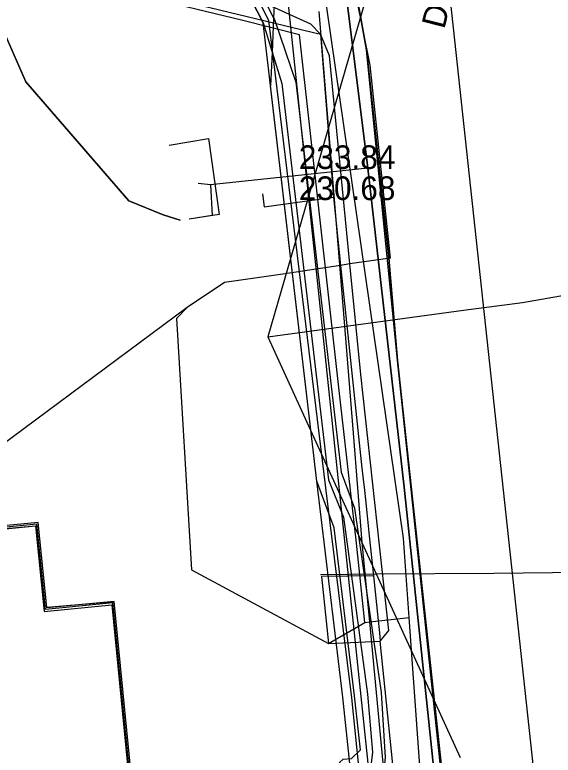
# Model space of a CAD drawing. Extents: x -600309 to -598967, y -1161267 to -1160292.
# Drawn here: x -599174.66 to -599156.43, y -1160334.81 to -1160309.76 of the extents above; entities that cross this region are included whole.
import ezdxf

# ---------------------------------------------------------------- set-up
doc = ezdxf.new("R2010")
doc.units = 0
for name, color, linetype in [('Vrstva 12', 7, 'Continuous'), ('Vrstva 13', 7, 'Continuous'), ('Vrstva 19', 7, 'Continuous'), ('Vrstva 25', 7, 'Continuous'), ('Vrstva 37', 7, 'Continuous'), ('Vrstva 42', 7, 'Continuous'), ('Vrstva 43', 7, 'Continuous'), ('Vrstva 44', 7, 'Continuous'), ('Vrstva 54', 7, 'Continuous'), ('Vrstva 55', 7, 'Continuous'), ('Vrstva 58', 7, 'Continuous')]:
    doc.layers.add(name, color=color, linetype=linetype)

msp = doc.modelspace()

# ---------------------------------------------------------------- linework, layer by layer
at = {"layer": 'Vrstva 12'}
for points in [[(-599163.67, -1160322.47), (-599165.02, -1160310.44), (-599166.93, -1160309.95), (-599170.4, -1160309.11), (-599170.44, -1160307.83), (-599167.65, -1160307.56)], [(-599169.89, -1160307.91), (-599169.47, -1160308.6), (-599168.33, -1160309.44), (-599164.3, -1160310.41)], [(-599163.33, -1160307.99), (-599162.63, -1160311.46), (-599161.95, -1160317.99), (-599163.31, -1160318.19)], [(-599164.3, -1160310.41), (-599164.63, -1160310.08), (-599166.33, -1160309.31), (-599167.63, -1160309.37), (-599167.95, -1160309.33), (-599168.98, -1160308.61)], [(-599163.31, -1160318.19), (-599164, -1160311.15), (-599164.3, -1160310.41)], [(-599164.3, -1160310.41), (-599163.87, -1160315.93)], [(-599166.27, -1160315.82), (-599166.21, -1160316.26), (-599163.87, -1160315.93)], [(-599163.87, -1160315.93), (-599163.63, -1160318.24)], [(-599163.31, -1160318.19), (-599163.63, -1160318.24)], [(-599162.28, -1160330.96), (-599161.99, -1160330.59), (-599162.94, -1160321.93), (-599163.31, -1160318.19)], [(-599163.63, -1160318.24), (-599165.58, -1160318.54), (-599167.56, -1160318.82), (-599168.82, -1160319.67)], [(-599163.63, -1160318.24), (-599162.9, -1160325.1)], [(-599168.82, -1160319.67), (-599177.913, -1160326.414)], [(-599168.82, -1160319.67), (-599169.181, -1160320.038), (-599168.67, -1160328.536), (-599164.03, -1160331.04)], [(-599163.23, -1160326.34), (-599163.67, -1160322.47)], [(-599162.9, -1160325.1), (-599162.81, -1160325.85)], [(-599162.81, -1160325.85), (-599162.74, -1160326.6)], [(-599163.09, -1160327.64), (-599163.23, -1160326.34)], [(-599162.74, -1160326.6), (-599162.66, -1160327.39)], [(-599162.66, -1160327.39), (-599162.51, -1160328.75)], [(-599162.8, -1160330.32), (-599163.09, -1160327.64)], [(-599162.51, -1160328.75), (-599164.27, -1160328.77), (-599164.03, -1160331.04)], [(-599162.51, -1160328.75), (-599162.35, -1160330.26)], [(-599164.03, -1160331.04), (-599162.8, -1160330.32)], [(-599162.8, -1160330.32), (-599162.64, -1160330.3)], [(-599162.13, -1160335.68), (-599162.64, -1160330.3)], [(-599162.35, -1160330.26), (-599162.31, -1160330.67), (-599162.28, -1160330.96)], [(-599164.03, -1160331.04), (-599162.28, -1160330.96)], [(-599153.99, -1160408.47), (-599157.68, -1160372.36), (-599158.32, -1160371.54), (-599158.61, -1160368.93), (-599158.47, -1160368.45), (-599159.29, -1160360.06), (-599162.28, -1160330.96)]]:
    msp.add_lwpolyline(points, dxfattribs=at)
at = {"layer": 'Vrstva 13'}
for points in [[(-599161.3, -1160330.15), (-599161.5, -1160327.47), (-599164.66, -1160305.6)], [(-599163.47, -1160320.43), (-599164.35, -1160309.65)], [(-599163.19, -1160323.92), (-599163.47, -1160320.43)], [(-599162.64, -1160330.3), (-599162.89, -1160327.62), (-599163.19, -1160323.92)], [(-599162.64, -1160330.3), (-599161.3, -1160330.15)], [(-599153.93, -1160412.55), (-599159.85, -1160350.41), (-599161.3, -1160330.15)]]:
    msp.add_lwpolyline(points, dxfattribs=at)
at = {"layer": 'Vrstva 19'}
msp.add_lwpolyline([(-599161.37, -1160296.53), (-599161.219, -1160297.811), (-599161.183, -1160298.11), (-599161.132, -1160298.549), (-599161.03, -1160299.41), (-599160.91, -1160300.03), (-599160.78, -1160301.22), (-599153.02, -1160372.98), (-599152.28, -1160379.75), (-599149.64, -1160404.58), (-599149.43, -1160406.48), (-599149.71, -1160406.51), (-599150.19, -1160407.05)], dxfattribs=at)
at = {"layer": 'Vrstva 25'}
msp.add_lwpolyline([(-599161.519, -1160412.108), (-599162.548, -1160401.643), (-599164.24, -1160401.81), (-599166.372, -1160380.114), (-599167.865, -1160380.261), (-599168.012, -1160378.768), (-599166.519, -1160378.621), (-599168.769, -1160355.732), (-599170.262, -1160355.878), (-599170.458, -1160353.888), (-599168.965, -1160353.741), (-599171.332, -1160329.657), (-599173.621, -1160329.882), (-599173.905, -1160326.996), (-599174.952, -1160327.099), (-599191.41, -1160310.481), (-599196.625, -1160310.005)], dxfattribs=at)
at = {"layer": 'Vrstva 37'}
for points in [[(-599102.859, -1160416.336), (-599121.041, -1160418.203), (-599139.921, -1160420.31), (-599140.867, -1160410.285), (-599141.632, -1160410.366), (-599151.529, -1160411.297), (-599151.586, -1160410.776), (-599161.505, -1160411.764), (-599162.502, -1160401.601), (-599164.191, -1160401.762), (-599166.321, -1160380.066), (-599167.815, -1160380.212), (-599167.954, -1160378.811), (-599166.478, -1160378.673), (-599168.73, -1160355.676), (-599170.21, -1160355.807), (-599170.4, -1160353.933), (-599168.915, -1160353.783), (-599171.289, -1160329.616), (-599173.567, -1160329.823), (-599173.861, -1160326.938), (-599174.931, -1160327.044), (-599191.391, -1160310.426), (-599196.903, -1160309.925)], [(-599196.898, -1160310.04), (-599191.438, -1160310.525), (-599174.967, -1160327.148), (-599173.955, -1160327.05), (-599173.662, -1160329.946), (-599171.369, -1160329.728), (-599169.022, -1160353.686), (-599170.498, -1160353.851), (-599170.308, -1160355.933), (-599168.806, -1160355.791), (-599166.577, -1160378.573)]]:
    msp.add_lwpolyline(points, dxfattribs=at)
at = {"layer": 'Vrstva 42'}
msp.add_line((-599168.03, -1160315.51), (-599168.45, -1160315.47), dxfattribs=at)
for points in [[(-599183.452, -1160292.347), (-599183.52, -1160295.37), (-599183.04, -1160296.04), (-599180.74, -1160296.24), (-599176.8, -1160296.37), (-599170.3, -1160297.66), (-599169.2, -1160297.75), (-599167.27, -1160298.85), (-599165.31, -1160300.62), (-599164.31, -1160302.28), (-599163.74, -1160303.6), (-599163.33, -1160305.05), (-599163.71, -1160306.9), (-599162.7, -1160314.95), (-599168.03, -1160315.51), (-599167.97, -1160316.55), (-599168.755, -1160316.675)], [(-599182.927, -1160292.347), (-599182.979, -1160295.664), (-599182.532, -1160298.066), (-599181.885, -1160298.979), (-599178.552, -1160300.235), (-599174.305, -1160301.679), (-599171.839, -1160303.223), (-599168.882, -1160304.884), (-599166.251, -1160310.037), (-599165.947, -1160311.02), (-599165.618, -1160312.081), (-599164.031, -1160325.499), (-599163.528, -1160326.757), (-599162.712, -1160332.751), (-599162.539, -1160334.71), (-599162.767, -1160336.576), (-599160.18, -1160360.967), (-599159.029, -1160363.449), (-599158.39, -1160369.131), (-599157.949, -1160372.951)], [(-599182.527, -1160292.347), (-599182.578, -1160295.63), (-599182.155, -1160297.906), (-599181.629, -1160298.648), (-599178.417, -1160299.858), (-599174.132, -1160301.315), (-599171.635, -1160302.879), (-599168.581, -1160304.594), (-599165.891, -1160309.861), (-599165.862, -1160309.919), (-599165.14, -1160312.043), (-599163.61, -1160325.235), (-599163.151, -1160326.456), (-599162.252, -1160332.693), (-599162.118, -1160334.895), (-599162.291, -1160336.61), (-599159.805, -1160360.748), (-599158.695, -1160363.171), (-599157.97, -1160369.08), (-599157.551, -1160372.911)], [(-599174.307, -1160292.347), (-599173.6, -1160295.89), (-599173.56, -1160296.09), (-599173.48, -1160296.27), (-599173.32, -1160296.63), (-599173.04, -1160296.96), (-599170.83, -1160298.54), (-599170.31, -1160299.01), (-599169.63, -1160299.33), (-599169.07, -1160299.84), (-599168.04, -1160301.22), (-599167.2, -1160302.77), (-599166.35, -1160304.77), (-599165.99, -1160306.54), (-599165.89, -1160307.06), (-599165.81, -1160308.15), (-599165.891, -1160309.861), (-599165.947, -1160311.02), (-599166.001, -1160312.162)], [(-599102.86, -1160416.34), (-599121.04, -1160418.2), (-599139.92, -1160420.31), (-599140.87, -1160410.28), (-599141.63, -1160410.37), (-599151.53, -1160411.3), (-599151.59, -1160410.78), (-599161.5, -1160411.76), (-599162.5, -1160401.6), (-599164.19, -1160401.76), (-599166.32, -1160380.07), (-599167.81, -1160380.21), (-599167.95, -1160378.81), (-599166.48, -1160378.67), (-599168.73, -1160355.68), (-599170.21, -1160355.81), (-599170.4, -1160353.93), (-599168.91, -1160353.78), (-599171.29, -1160329.62), (-599173.57, -1160329.82), (-599173.86, -1160326.94), (-599174.93, -1160327.04), (-599191.39, -1160310.43), (-599196.9, -1160309.93)], [(-599196.9, -1160310.04), (-599191.44, -1160310.52), (-599174.97, -1160327.15), (-599173.95, -1160327.05), (-599173.66, -1160329.95), (-599171.37, -1160329.73), (-599169.02, -1160353.69), (-599170.5, -1160353.85), (-599170.31, -1160355.93), (-599168.81, -1160355.79), (-599166.58, -1160378.57)], [(-599158.813, -1160374.245), (-599158.226, -1160374.19), (-599158.347, -1160372.991), (-599158.787, -1160369.179), (-599159.419, -1160363.558), (-599160.571, -1160361.075), (-599163.186, -1160336.286), (-599163.05, -1160335.352), (-599163.298, -1160335.131), (-599163.588, -1160335.158), (-599163.664, -1160335.065), (-599163.539, -1160334.953), (-599163.25, -1160334.927), (-599162.945, -1160334.636), (-599163.153, -1160332.809), (-599163.846, -1160327.125), (-599164.428, -1160325.546), (-599166.001, -1160312.162)], [(-599162.7, -1160314.95), (-599161.47, -1160325.74), (-599160.03, -1160339.49), (-599158.64, -1160352.96), (-599157.93, -1160362.29), (-599155.93, -1160377.51), (-599159.07, -1160378.15)]]:
    msp.add_lwpolyline(points, dxfattribs=at)
at = {"layer": 'Vrstva 43'}
for p, q in [((-599168.03, -1160315.51), (-599168.45, -1160315.47)), ((-599169.63, -1160316.53), (-599169.053, -1160316.711))]:
    msp.add_line(p, q, dxfattribs=at)
for points in [[(-599183.739, -1160292.347), (-599183.79, -1160295.38), (-599184.11, -1160300.39), (-599175.64, -1160308.95), (-599174.28, -1160312.03), (-599170.8, -1160316.06), (-599169.63, -1160316.53)], [(-599169.053, -1160316.711), (-599169.63, -1160316.53), (-599170.8, -1160316.06), (-599174.28, -1160312.03), (-599175.64, -1160308.95), (-599184.11, -1160300.39), (-599183.79, -1160295.38), (-599183.739, -1160292.347)], [(-599162.7, -1160314.95), (-599163.71, -1160306.9), (-599163.33, -1160305.05), (-599163.74, -1160303.6), (-599164.31, -1160302.28), (-599165.31, -1160300.62), (-599167.27, -1160298.85), (-599169.2, -1160297.75), (-599170.3, -1160297.66), (-599176.8, -1160296.37), (-599180.74, -1160296.24), (-599183.04, -1160296.04), (-599183.52, -1160295.37), (-599183.452, -1160292.347)], [(-599161.99, -1160318), (-599162.75, -1160310.95), (-599163.55, -1160306.49), (-599163.43, -1160305.32), (-599163.26, -1160304.33), (-599151.44, -1160302.71)], [(-599169.43, -1160314.17), (-599168.1, -1160313.95), (-599167.74, -1160316.52), (-599168.755, -1160316.675)], [(-599155.93, -1160377.51), (-599157.93, -1160362.29), (-599158.64, -1160352.96), (-599160.03, -1160339.49), (-599161.47, -1160325.74), (-599162.7, -1160314.95), (-599168.03, -1160315.51), (-599167.97, -1160316.55), (-599168.755, -1160316.675)], [(-599158.05, -1160430.73), (-599158.81, -1160417.61), (-599159.23, -1160416.95), (-599158.63, -1160415.64), (-599157.11, -1160415.41), (-599152.47, -1160414.96), (-599151.97, -1160414.16), (-599151.8, -1160413), (-599152.44, -1160408.55), (-599153.41, -1160399.48), (-599154.49, -1160389.11), (-599155.38, -1160380.35), (-599157.11, -1160363.55), (-599157.06, -1160362.37), (-599157.42, -1160361.44), (-599158.95, -1160347.33), (-599159.88, -1160338.24), (-599161.7, -1160321.46), (-599161.99, -1160318)]]:
    msp.add_lwpolyline(points, dxfattribs=at)
at = {"layer": 'Vrstva 44'}
for points in [[(-599158.408, -1160372.11), (-599158.787, -1160369.179), (-599159.419, -1160363.558), (-599160.571, -1160361.075), (-599163.55, -1160332.854), (-599164.428, -1160325.546), (-599166.251, -1160310.037), (-599168.882, -1160304.884), (-599171.839, -1160303.223), (-599174.305, -1160301.679), (-599178.552, -1160300.235), (-599181.885, -1160298.979), (-599182.739, -1160298.298), (-599183.218, -1160295.613), (-599183.191, -1160292.347)], [(-599182.927, -1160292.347), (-599182.979, -1160295.664), (-599182.532, -1160298.065), (-599181.873, -1160298.859), (-599178.476, -1160300.096), (-599174.264, -1160301.503), (-599171.713, -1160303.05), (-599168.631, -1160304.814), (-599166.071, -1160309.951), (-599164.131, -1160325.762), (-599163.254, -1160332.878), (-599160.363, -1160361.196), (-599159.198, -1160363.53), (-599158.487, -1160368.913), (-599158.082, -1160372.061), (-599157.801, -1160374.519), (-599157.744, -1160375.416)]]:
    msp.add_lwpolyline(points, dxfattribs=at)
at = {"layer": 'Vrstva 54'}
for points in [[(-599160.98, -1160303.01), (-599166.09, -1160320.66)], [(-599157.46, -1160319.5), (-599153.41, -1160318.79)], [(-599159.46, -1160319.76), (-599157.46, -1160319.5)], [(-599166.09, -1160320.66), (-599159.46, -1160319.76)], [(-599166.09, -1160320.66), (-599162.42, -1160328.68)], [(-599164.31, -1160328.7), (-599162.42, -1160328.68)], [(-599162.42, -1160328.68), (-599158.44, -1160328.65)], [(-599162.42, -1160328.68), (-599159.58, -1160334.89)], [(-599158.44, -1160328.65), (-599156.45, -1160328.63)], [(-599156.45, -1160328.63), (-599152.44, -1160328.59)]]:
    msp.add_lwpolyline(points, dxfattribs=at)
at = {"layer": 'Vrstva 55'}
msp.add_lwpolyline([(-599158.51, -1160377.33), (-599158.39, -1160376.01), (-599165.74, -1160306.07), (-599165.37, -1160305.85), (-599165.58, -1160302.23), (-599172.6, -1160296.99), (-599172.09, -1160296.67)], dxfattribs=at)
at = {"layer": 'Vrstva 58'}
for points in [[(-599158.05, -1160430.73), (-599158.81, -1160417.61), (-599159.23, -1160416.95), (-599158.63, -1160415.64), (-599157.11, -1160415.41), (-599152.47, -1160414.96), (-599151.97, -1160414.16), (-599151.8, -1160413), (-599153.41, -1160399.48), (-599154.49, -1160389.11), (-599157.11, -1160363.55), (-599157.06, -1160362.37), (-599157.42, -1160361.44), (-599158.972, -1160347.12), (-599161.7, -1160321.46), (-599162.75, -1160310.95), (-599163.55, -1160306.49), (-599163.26, -1160304.33), (-599151.44, -1160302.71), (-599150.81, -1160302.86)], [(-599150.81, -1160302.86), (-599151.44, -1160302.71), (-599163.26, -1160304.33), (-599163.43, -1160305.32), (-599163.55, -1160306.49), (-599162.75, -1160310.95), (-599161.99, -1160318), (-599161.7, -1160321.46), (-599159.88, -1160338.24), (-599158.95, -1160347.33), (-599157.42, -1160361.44), (-599157.06, -1160362.37), (-599157.11, -1160363.55), (-599155.38, -1160380.35)]]:
    msp.add_lwpolyline(points, dxfattribs=at)

# ---------------------------------------------------------------- texts
at = {"layer": 'Vrstva 12'}
msp.add_text('DN 500/750 BET', height=0.8, rotation=75.7897, dxfattribs=at).set_placement((-599160.115, -1160310.268))
for s, p in [('233.84', (-599165.039, -1160314.978)), ('230.68', (-599165.039, -1160316.028))]:
    msp.add_text(s, height=0.8, dxfattribs=at).set_placement(p)

doc.saveas('drawing.dxf')
